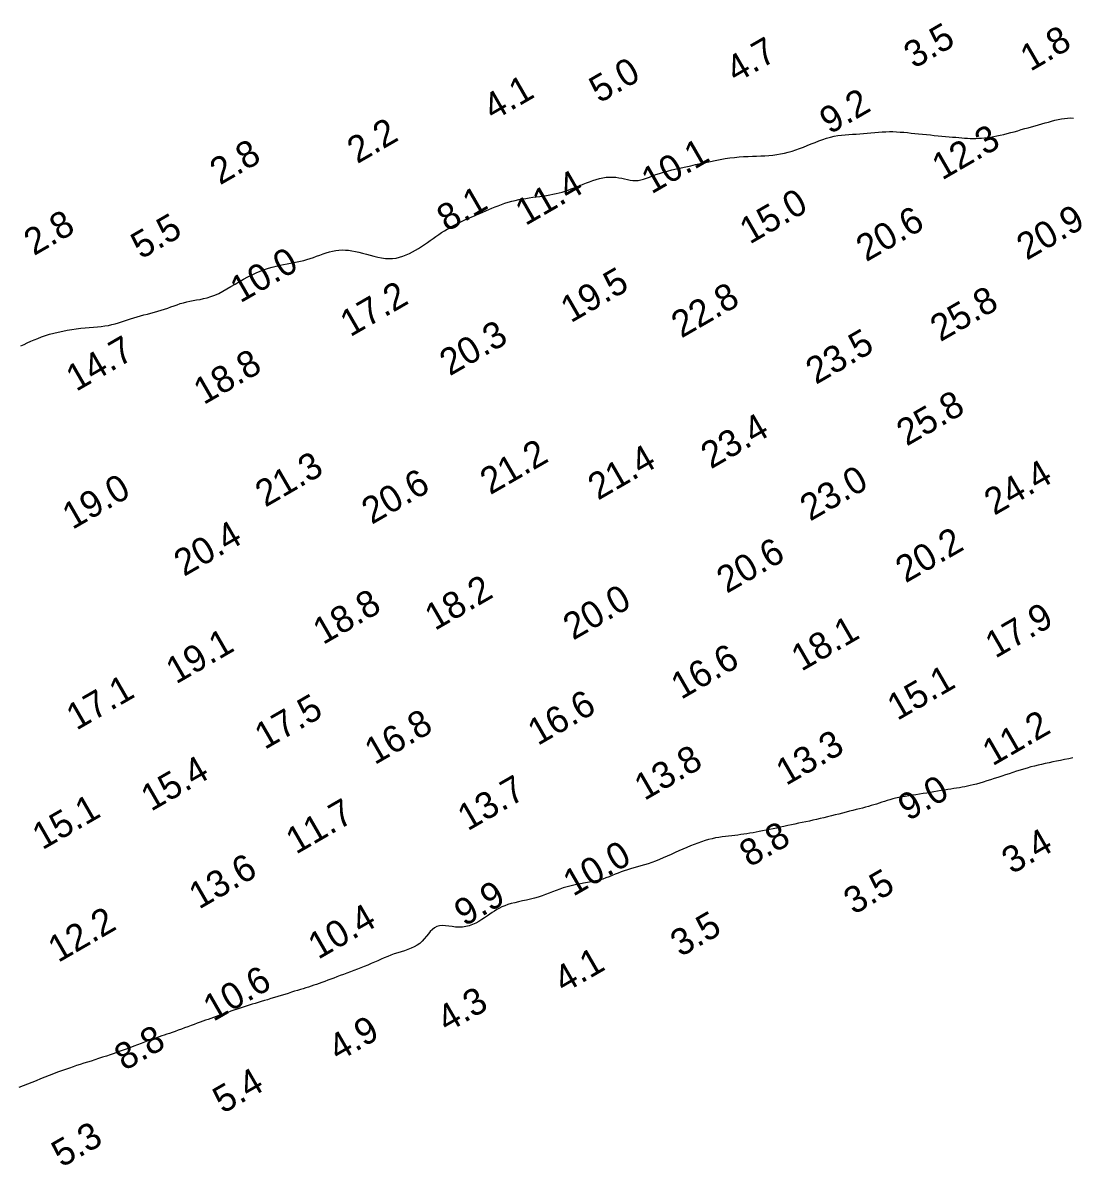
# Model space of a CAD drawing. Extents: x 3024098 to 3056816, y 418252 to 509144.
# Drawn here: x 3025148.2 to 3025345.6, y 428451.4 to 428666.2 of the extents above; entities that cross this region are included whole.
import ezdxf

# ---------------------------------------------------------------- set-up
doc = ezdxf.new("R2010")
doc.units = 0
doc.layers.add('V-CHAN-CONT-EL10', color=7, linetype='Continuous')
doc.layers.add('V-TOPO-SOUN-0911', color=7, linetype='Continuous')

msp = doc.modelspace()

# ---------------------------------------------------------------- linework, layer by layer
at = {"layer": 'V-CHAN-CONT-EL10'}
for points in [[(3025147.87, 428605.44), (3025148.48, 428605.73), (3025149.09, 428606.01), (3025149.72, 428606.3), (3025150.37, 428606.58), (3025151.04, 428606.86), (3025151.75, 428607.12), (3025152.5, 428607.38), (3025153.28, 428607.62), (3025154.09, 428607.85), (3025154.92, 428608.05), (3025155.76, 428608.24), (3025156.61, 428608.41), (3025157.46, 428608.55), (3025158.3, 428608.67), (3025159.13, 428608.77), (3025159.94, 428608.85), (3025160.74, 428608.92), (3025161.52, 428608.98), (3025162.27, 428609.04), (3025163, 428609.11), (3025163.69, 428609.2), (3025164.36, 428609.3), (3025165, 428609.44), (3025165.61, 428609.59), (3025166.21, 428609.77), (3025166.79, 428609.96), (3025167.36, 428610.15), (3025167.94, 428610.35), (3025168.52, 428610.55), (3025169.12, 428610.74), (3025169.73, 428610.93), (3025170.37, 428611.1), (3025171.02, 428611.27), (3025171.67, 428611.43), (3025172.33, 428611.6), (3025172.98, 428611.77), (3025173.63, 428611.95), (3025174.26, 428612.14), (3025174.88, 428612.35), (3025175.49, 428612.56), (3025176.09, 428612.77), (3025176.68, 428612.98), (3025177.27, 428613.19), (3025177.86, 428613.38), (3025178.46, 428613.56), (3025179.06, 428613.72), (3025179.67, 428613.85), (3025180.29, 428613.96), (3025180.93, 428614.07), (3025181.58, 428614.19), (3025182.24, 428614.33), (3025182.92, 428614.5), (3025183.62, 428614.71), (3025184.34, 428614.99), (3025185.08, 428615.32), (3025185.83, 428615.71), (3025186.6, 428616.14), (3025187.38, 428616.6), (3025188.17, 428617.07), (3025188.96, 428617.55), (3025189.76, 428618), (3025190.55, 428618.44), (3025191.34, 428618.83), (3025192.13, 428619.18), (3025192.9, 428619.5), (3025193.67, 428619.79), (3025194.42, 428620.04), (3025195.16, 428620.26), (3025195.88, 428620.45), (3025196.58, 428620.62), (3025197.26, 428620.76), (3025197.93, 428620.89), (3025198.57, 428621), (3025199.21, 428621.11), (3025199.83, 428621.23), (3025200.45, 428621.35), (3025201.06, 428621.49), (3025201.67, 428621.66), (3025202.28, 428621.85), (3025202.88, 428622.06), (3025203.49, 428622.29), (3025204.09, 428622.51), (3025204.69, 428622.73), (3025205.3, 428622.94), (3025205.9, 428623.12), (3025206.49, 428623.27), (3025207.09, 428623.38), (3025207.69, 428623.44), (3025208.29, 428623.47), (3025208.9, 428623.46), (3025209.51, 428623.41), (3025210.14, 428623.33), (3025210.79, 428623.21), (3025211.45, 428623.06), (3025212.14, 428622.89), (3025212.84, 428622.69), (3025213.55, 428622.49), (3025214.27, 428622.3), (3025214.99, 428622.12), (3025215.7, 428621.98), (3025216.41, 428621.88), (3025217.11, 428621.84), (3025217.78, 428621.87), (3025218.44, 428621.95), (3025219.09, 428622.1), (3025219.72, 428622.29), (3025220.33, 428622.53), (3025220.93, 428622.8), (3025221.52, 428623.11), (3025222.1, 428623.44), (3025222.67, 428623.78), (3025223.23, 428624.14), (3025223.78, 428624.51), (3025224.33, 428624.89), (3025224.86, 428625.27), (3025225.4, 428625.64), (3025225.93, 428626.01), (3025226.46, 428626.38), (3025226.98, 428626.73), (3025227.51, 428627.06), (3025228.03, 428627.39), (3025228.56, 428627.69), (3025229.08, 428627.99), (3025229.59, 428628.27), (3025230.11, 428628.54), (3025230.62, 428628.79), (3025231.12, 428629.03), (3025231.63, 428629.26), (3025232.14, 428629.48), (3025232.65, 428629.69), (3025233.16, 428629.9), (3025233.68, 428630.12), (3025234.21, 428630.34), (3025234.75, 428630.57), (3025235.31, 428630.81), (3025235.88, 428631.06), (3025236.46, 428631.31), (3025237.05, 428631.56), (3025237.65, 428631.8), (3025238.26, 428632.04), (3025238.89, 428632.26), (3025239.53, 428632.46), (3025240.17, 428632.64), (3025240.83, 428632.8), (3025241.49, 428632.94), (3025242.16, 428633.07), (3025242.82, 428633.18), (3025243.48, 428633.28), (3025244.14, 428633.38), (3025244.8, 428633.47), (3025245.44, 428633.55), (3025246.08, 428633.64), (3025246.7, 428633.73), (3025247.32, 428633.83), (3025247.93, 428633.94), (3025248.52, 428634.06), (3025249.11, 428634.2), (3025249.69, 428634.35), (3025250.25, 428634.53), (3025250.81, 428634.73), (3025251.37, 428634.94), (3025251.92, 428635.16), (3025252.48, 428635.39), (3025253.05, 428635.62), (3025253.63, 428635.86), (3025254.22, 428636.09), (3025254.82, 428636.31), (3025255.44, 428636.53), (3025256.07, 428636.72), (3025256.7, 428636.89), (3025257.33, 428637.03), (3025257.95, 428637.13), (3025258.57, 428637.18), (3025259.17, 428637.19), (3025259.75, 428637.15), (3025260.31, 428637.06), (3025260.86, 428636.95), (3025261.39, 428636.82), (3025261.92, 428636.7), (3025262.43, 428636.6), (3025262.94, 428636.54), (3025263.44, 428636.52), (3025263.95, 428636.56), (3025264.46, 428636.66), (3025264.98, 428636.8), (3025265.51, 428636.98), (3025266.08, 428637.19), (3025266.67, 428637.41), (3025267.3, 428637.64), (3025267.98, 428637.87), (3025268.71, 428638.1), (3025269.48, 428638.31), (3025270.29, 428638.52), (3025271.14, 428638.72), (3025272.02, 428638.92), (3025272.91, 428639.12), (3025273.83, 428639.32), (3025274.75, 428639.52), (3025275.68, 428639.72), (3025276.61, 428639.93), (3025277.54, 428640.12), (3025278.46, 428640.31), (3025279.38, 428640.48), (3025280.29, 428640.64), (3025281.19, 428640.77), (3025282.07, 428640.88), (3025282.93, 428640.96), (3025283.78, 428641.02), (3025284.61, 428641.05), (3025285.43, 428641.08), (3025286.23, 428641.11), (3025287.01, 428641.14), (3025287.78, 428641.17), (3025288.54, 428641.23), (3025289.28, 428641.31), (3025290.02, 428641.41), (3025290.74, 428641.54), (3025291.46, 428641.68), (3025292.17, 428641.86), (3025292.89, 428642.06), (3025293.6, 428642.29), (3025294.31, 428642.54), (3025295.04, 428642.81), (3025295.76, 428643.1), (3025296.48, 428643.4), (3025297.21, 428643.7), (3025297.94, 428643.99), (3025298.66, 428644.26), (3025299.38, 428644.5), (3025300.09, 428644.7), (3025300.79, 428644.86), (3025301.49, 428644.98), (3025302.19, 428645.07), (3025302.88, 428645.13), (3025303.57, 428645.18), (3025304.25, 428645.22), (3025304.94, 428645.26), (3025305.64, 428645.3), (3025306.33, 428645.35), (3025307.03, 428645.42), (3025307.73, 428645.48), (3025308.43, 428645.55), (3025309.12, 428645.61), (3025309.82, 428645.66), (3025310.51, 428645.7), (3025311.19, 428645.72), (3025311.87, 428645.72), (3025312.55, 428645.69), (3025313.22, 428645.65), (3025313.9, 428645.6), (3025314.58, 428645.53), (3025315.27, 428645.46), (3025315.97, 428645.38), (3025316.68, 428645.3), (3025317.41, 428645.23), (3025318.15, 428645.16), (3025318.9, 428645.09), (3025319.64, 428645.02), (3025320.37, 428644.96), (3025321.08, 428644.89), (3025321.77, 428644.83), (3025322.43, 428644.77), (3025323.06, 428644.71), (3025323.66, 428644.65), (3025324.23, 428644.6), (3025324.79, 428644.55), (3025325.32, 428644.51), (3025325.85, 428644.48), (3025326.37, 428644.46), (3025326.9, 428644.45), (3025327.43, 428644.45), (3025327.96, 428644.47), (3025328.51, 428644.5), (3025329.06, 428644.55), (3025329.63, 428644.62), (3025330.21, 428644.7), (3025330.81, 428644.8), (3025331.42, 428644.91), (3025332.04, 428645.05), (3025332.69, 428645.2), (3025333.34, 428645.36), (3025334, 428645.53), (3025334.66, 428645.71), (3025335.33, 428645.9), (3025335.99, 428646.09), (3025336.65, 428646.28), (3025337.3, 428646.46), (3025337.94, 428646.65), (3025338.58, 428646.83), (3025339.21, 428647.01), (3025339.83, 428647.18), (3025340.46, 428647.35), (3025341.08, 428647.52), (3025341.69, 428647.68), (3025342.31, 428647.85), (3025342.92, 428647.99), (3025343.53, 428648.12), (3025344.12, 428648.22), (3025344.71, 428648.28), (3025345.28, 428648.29), (3025345.83, 428648.24)], [(3025345.7, 428527.99), (3025344.92, 428527.83), (3025344.14, 428527.67), (3025343.38, 428527.51), (3025342.64, 428527.36), (3025341.91, 428527.22), (3025341.21, 428527.07), (3025340.51, 428526.92), (3025339.82, 428526.77), (3025339.14, 428526.61), (3025338.46, 428526.45), (3025337.79, 428526.28), (3025337.11, 428526.09), (3025336.44, 428525.89), (3025335.76, 428525.68), (3025335.08, 428525.47), (3025334.39, 428525.24), (3025333.7, 428525.02), (3025333.01, 428524.78), (3025332.31, 428524.55), (3025331.61, 428524.32), (3025330.9, 428524.09), (3025330.21, 428523.86), (3025329.52, 428523.65), (3025328.85, 428523.44), (3025328.19, 428523.25), (3025327.57, 428523.07), (3025326.97, 428522.92), (3025326.41, 428522.78), (3025325.87, 428522.67), (3025325.36, 428522.57), (3025324.85, 428522.48), (3025324.35, 428522.39), (3025323.83, 428522.31), (3025323.3, 428522.23), (3025322.75, 428522.14), (3025322.17, 428522.04), (3025321.55, 428521.94), (3025320.91, 428521.83), (3025320.25, 428521.72), (3025319.58, 428521.61), (3025318.9, 428521.49), (3025318.21, 428521.38), (3025317.52, 428521.27), (3025316.83, 428521.17), (3025316.15, 428521.07), (3025315.48, 428520.97), (3025314.82, 428520.87), (3025314.18, 428520.76), (3025313.55, 428520.65), (3025312.95, 428520.54), (3025312.37, 428520.41), (3025311.82, 428520.27), (3025311.29, 428520.13), (3025310.78, 428519.97), (3025310.27, 428519.81), (3025309.78, 428519.65), (3025309.29, 428519.49), (3025308.79, 428519.32), (3025308.29, 428519.16), (3025307.77, 428519.01), (3025307.24, 428518.86), (3025306.69, 428518.71), (3025306.13, 428518.56), (3025305.54, 428518.41), (3025304.94, 428518.26), (3025304.33, 428518.11), (3025303.69, 428517.95), (3025303.04, 428517.78), (3025302.36, 428517.61), (3025301.68, 428517.44), (3025300.98, 428517.26), (3025300.29, 428517.09), (3025299.58, 428516.91), (3025298.88, 428516.74), (3025298.19, 428516.58), (3025297.5, 428516.42), (3025296.82, 428516.27), (3025296.14, 428516.12), (3025295.47, 428515.97), (3025294.79, 428515.83), (3025294.12, 428515.69), (3025293.44, 428515.55), (3025292.76, 428515.4), (3025292.07, 428515.26), (3025291.37, 428515.11), (3025290.68, 428514.96), (3025289.99, 428514.81), (3025289.31, 428514.66), (3025288.64, 428514.52), (3025287.99, 428514.39), (3025287.35, 428514.26), (3025286.73, 428514.13), (3025286.13, 428514.02), (3025285.55, 428513.91), (3025284.97, 428513.81), (3025284.4, 428513.72), (3025283.84, 428513.64), (3025283.27, 428513.56), (3025282.71, 428513.49), (3025282.13, 428513.42), (3025281.54, 428513.36), (3025280.95, 428513.3), (3025280.35, 428513.23), (3025279.74, 428513.15), (3025279.12, 428513.05), (3025278.49, 428512.94), (3025277.85, 428512.8), (3025277.2, 428512.63), (3025276.54, 428512.44), (3025275.87, 428512.23), (3025275.19, 428511.99), (3025274.5, 428511.73), (3025273.8, 428511.45), (3025273.08, 428511.16), (3025272.36, 428510.84), (3025271.63, 428510.52), (3025270.9, 428510.18), (3025270.16, 428509.84), (3025269.42, 428509.51), (3025268.68, 428509.18), (3025267.95, 428508.87), (3025267.22, 428508.58), (3025266.51, 428508.31), (3025265.81, 428508.07), (3025265.12, 428507.86), (3025264.45, 428507.67), (3025263.8, 428507.49), (3025263.16, 428507.31), (3025262.54, 428507.14), (3025261.93, 428506.96), (3025261.34, 428506.77), (3025260.77, 428506.56), (3025260.21, 428506.34), (3025259.65, 428506.11), (3025259.08, 428505.88), (3025258.5, 428505.65), (3025257.9, 428505.43), (3025257.28, 428505.22), (3025256.62, 428505.03), (3025255.92, 428504.86), (3025255.18, 428504.7), (3025254.42, 428504.55), (3025253.65, 428504.41), (3025252.87, 428504.27), (3025252.09, 428504.11), (3025251.33, 428503.94), (3025250.59, 428503.76), (3025249.88, 428503.54), (3025249.2, 428503.31), (3025248.53, 428503.06), (3025247.87, 428502.8), (3025247.21, 428502.55), (3025246.55, 428502.29), (3025245.87, 428502.05), (3025245.17, 428501.83), (3025244.44, 428501.62), (3025243.69, 428501.44), (3025242.93, 428501.26), (3025242.18, 428501.1), (3025241.44, 428500.93), (3025240.73, 428500.77), (3025240.06, 428500.59), (3025239.43, 428500.41), (3025238.86, 428500.2), (3025238.34, 428499.98), (3025237.86, 428499.73), (3025237.4, 428499.47), (3025236.96, 428499.2), (3025236.52, 428498.9), (3025236.06, 428498.6), (3025235.59, 428498.27), (3025235.08, 428497.93), (3025234.55, 428497.59), (3025233.98, 428497.26), (3025233.4, 428496.95), (3025232.79, 428496.67), (3025232.17, 428496.45), (3025231.54, 428496.28), (3025230.89, 428496.18), (3025230.24, 428496.16), (3025229.6, 428496.2), (3025228.96, 428496.28), (3025228.33, 428496.36), (3025227.73, 428496.43), (3025227.15, 428496.46), (3025226.61, 428496.42), (3025226.12, 428496.3), (3025225.67, 428496.07), (3025225.26, 428495.75), (3025224.87, 428495.36), (3025224.5, 428494.92), (3025224.12, 428494.45), (3025223.73, 428493.98), (3025223.32, 428493.53), (3025222.87, 428493.12), (3025222.37, 428492.76), (3025221.83, 428492.46), (3025221.25, 428492.2), (3025220.65, 428491.96), (3025220.03, 428491.75), (3025219.39, 428491.55), (3025218.75, 428491.35), (3025218.1, 428491.14), (3025217.47, 428490.91), (3025216.85, 428490.67), (3025216.22, 428490.41), (3025215.6, 428490.14), (3025214.98, 428489.86), (3025214.36, 428489.58), (3025213.74, 428489.31), (3025213.1, 428489.03), (3025212.46, 428488.77), (3025211.81, 428488.51), (3025211.15, 428488.25), (3025210.5, 428488.01), (3025209.85, 428487.76), (3025209.2, 428487.53), (3025208.56, 428487.29), (3025207.93, 428487.06), (3025207.32, 428486.84), (3025206.72, 428486.61), (3025206.14, 428486.4), (3025205.57, 428486.18), (3025205.02, 428485.98), (3025204.47, 428485.78), (3025203.95, 428485.59), (3025203.44, 428485.41), (3025202.94, 428485.24), (3025202.45, 428485.07), (3025201.96, 428484.92), (3025201.47, 428484.76), (3025200.97, 428484.6), (3025200.45, 428484.45), (3025199.91, 428484.28), (3025199.35, 428484.11), (3025198.76, 428483.92), (3025198.14, 428483.73), (3025197.5, 428483.53), (3025196.85, 428483.33), (3025196.2, 428483.13), (3025195.55, 428482.93), (3025194.91, 428482.73), (3025194.28, 428482.54), (3025193.67, 428482.36), (3025193.08, 428482.19), (3025192.51, 428482.02), (3025191.95, 428481.85), (3025191.39, 428481.68), (3025190.83, 428481.51), (3025190.27, 428481.33), (3025189.7, 428481.15), (3025189.12, 428480.96), (3025188.54, 428480.76), (3025187.94, 428480.56), (3025187.36, 428480.35), (3025186.77, 428480.14), (3025186.2, 428479.94), (3025185.64, 428479.74), (3025185.1, 428479.54), (3025184.58, 428479.36), (3025184.08, 428479.18), (3025183.58, 428479.01), (3025183.09, 428478.84), (3025182.6, 428478.66), (3025182.09, 428478.48), (3025181.57, 428478.3), (3025181.03, 428478.1), (3025180.46, 428477.89), (3025179.87, 428477.67), (3025179.26, 428477.45), (3025178.65, 428477.23), (3025178.05, 428477.01), (3025177.45, 428476.79), (3025176.87, 428476.58), (3025176.33, 428476.38), (3025175.81, 428476.2), (3025175.31, 428476.03), (3025174.84, 428475.87), (3025174.37, 428475.71), (3025173.89, 428475.55), (3025173.41, 428475.38), (3025172.9, 428475.2), (3025172.35, 428475.01), (3025171.77, 428474.79), (3025171.15, 428474.56), (3025170.49, 428474.31), (3025169.81, 428474.05), (3025169.11, 428473.78), (3025168.39, 428473.51), (3025167.66, 428473.24), (3025166.92, 428472.97), (3025166.17, 428472.71), (3025165.43, 428472.45), (3025164.69, 428472.2), (3025163.95, 428471.95), (3025163.21, 428471.71), (3025162.49, 428471.47), (3025161.78, 428471.24), (3025161.08, 428471.01), (3025160.39, 428470.79), (3025159.71, 428470.58), (3025159.04, 428470.36), (3025158.36, 428470.14), (3025157.68, 428469.92), (3025156.99, 428469.68), (3025156.28, 428469.43), (3025155.54, 428469.17), (3025154.78, 428468.89), (3025154, 428468.59), (3025153.19, 428468.28), (3025152.38, 428467.96), (3025151.56, 428467.63), (3025150.73, 428467.31), (3025149.91, 428466.98), (3025149.1, 428466.66), (3025148.31, 428466.34), (3025147.52, 428466.03)]]:
    msp.add_lwpolyline(points, dxfattribs=at)

# ---------------------------------------------------------------- texts
at = {"layer": 'V-TOPO-SOUN-0911'}
for s, p in [('3.5', (3025315.81, 428657.47)), ('1.8', (3025337.7, 428656.95)), ('4.7', (3025282.35, 428654.78)), ('5.0', (3025256.65, 428650.98)), ('4.1', (3025236.7, 428647.68)), ('9.2', (3025299.97, 428645.14)), ('2.2', (3025211.13, 428639.59)), ('12.3 ', (3025321.1, 428636.5)), ('2.8', (3025185.31, 428635.59)), ('10.1 ', (3025266.46, 428633.89)), ('11.4 ', (3025242.75, 428627.94)), ('8.1', (3025228, 428626.81)), ('15.0 ', (3025284.93, 428624.46)), ('2.8', (3025150.33, 428622.3)), ('20.6 ', (3025306.83, 428621.15)), ('20.9 ', (3025337.01, 428621.44)), ('5.5', (3025170.47, 428621.65)), ('10.0 ', (3025189.13, 428613.41)), ('19.5 ', (3025251.27, 428609.67)), ('17.2 ', (3025209.81, 428607.04)), ('22.8 ', (3025272.08, 428606.81)), ('25.8 ', (3025320.77, 428606.12)), ('20.3 ', (3025228.51, 428599.69)), ('14.7 ', (3025158.27, 428596.77)), ('23.5 ', (3025297.37, 428598.09)), ('18.8 ', (3025182.25, 428594.28)), ('25.8 ', (3025314.44, 428586.5)), ('23.4 ', (3025277.63, 428582.21)), ('21.2 ', (3025236.13, 428577.35)), ('21.3 ', (3025193.84, 428575.02)), ('21.4 ', (3025256.4, 428576.33)), ('24.4 ', (3025330.91, 428573.48)), ('19.0 ', (3025157.57, 428570.82)), ('20.6 ', (3025213.85, 428571.78)), ('23.0 ', (3025296.28, 428572.39)), ('20.4 ', (3025178.55, 428562)), ('20.2 ', (3025314.24, 428560.78)), ('20.6 ', (3025280.61, 428558.82)), ('18.2 ', (3025225.73, 428551.83)), ('20.0 ', (3025251.73, 428550.02)), ('18.8 ', (3025204.7, 428549.17)), ('17.9 ', (3025331.11, 428546.61)), ('18.1 ', (3025294.64, 428544.16)), ('19.1 ', (3025177.05, 428541.77)), ('16.6 ', (3025272.02, 428538.87)), ('15.1 ', (3025312.68, 428534.91)), ('17.1 ', (3025158.32, 428533.07)), ('16.6 ', (3025245.08, 428530.21)), ('17.5 ', (3025193.73, 428529.45)), ('16.8 ', (3025214.41, 428526.6)), ('11.2 ', (3025330.58, 428526.37)), ('13.3 ', (3025291.77, 428522.69)), ('13.8 ', (3025265.13, 428519.87)), ('15.4 ', (3025172.35, 428517.84)), ('13.7 ', (3025231.89, 428514.16)), ('9.0', (3025314.72, 428516.04)), ('15.1 ', (3025151.92, 428510.6)), ('11.7 ', (3025199.61, 428509.77)), ('8.8', (3025284.88, 428507.34)), ('3.4', (3025334.22, 428506.03)), ('10.0 ', (3025251.73, 428501.86)), ('13.6 ', (3025181.37, 428499.44)), ('3.5', (3025304.49, 428498.42)), ('9.9', (3025231.27, 428496.22)), ('12.2 ', (3025154.89, 428489.42)), ('10.4 ', (3025203.78, 428490.01)), ('3.5', (3025271.91, 428490.48)), ('4.1', (3025249.99, 428483.67)), ('10.6 ', (3025184.06, 428478.34)), ('4.3', (3025228.02, 428476.27)), ('4.9', (3025207.58, 428470.83)), ('8.8', (3025167.36, 428469.06)), ('5.4', (3025185.86, 428461.02)), ('5.3', (3025155.55, 428450.91))]:
    msp.add_text(s, height=5, rotation=30, dxfattribs=at).set_placement(p)

doc.saveas('drawing.dxf')
